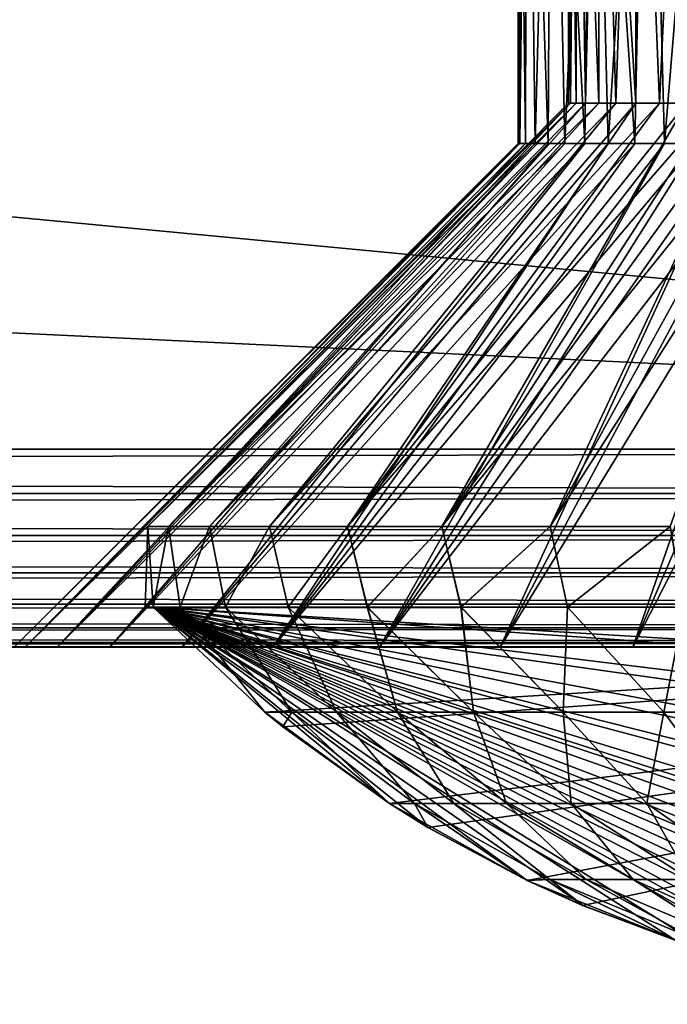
# Model space of a CAD drawing. Header units: metres. Extents: x -44 to 117, y -432 to 89.
# Tile 1024 of 1056: x 24.78 to 27.99, y 79.53 to 84.41. Entities that reach past the tile are written whole.
import ezdxf

# ---------------------------------------------------------------- set-up
doc = ezdxf.new("R2010")
doc.units = ezdxf.units.M
doc.layers.add('solid_125568', color=7, linetype='CONTINUOUS')

msp = doc.modelspace()

# ---------------------------------------------------------------- linework, layer by layer
at = {"layer": 'solid_125568'}
for points in [[(36.877968, 82.282547, 459.877502), (-37.000347, 89.300003, 460), (-36.939213, 85.791275, 459.938751)], [(36.939213, 85.791275, 459.938751), (-37.000347, 89.300003, 460), (36.877968, 82.282547, 459.877502)], [(-36.939213, 85.791275, 440.061249), (37.00037, 89.300003, 440), (-36.877968, 82.282547, 440.122498)], [(-36.877968, 82.282547, 440.122498), (37.00037, 89.300003, 440), (36.939213, 85.791275, 440.061249)], [(27.293962, 86.904884, 450.484467), (27.259392, 83.800003, 450.227081), (27.25, 83.800003, 450)], [(27.25, 86.904884, 450), (27.25, 83.800003, 450), (27.259392, 83.800003, 449.772919)], [(27.293962, 86.904884, 450.484467), (27.25, 83.800003, 450), (27.25, 86.904884, 450)], [(27.25, 86.904884, 450), (27.259392, 83.800003, 449.772919), (27.287506, 83.800003, 449.547363)], [(27.293962, 86.904884, 449.515533), (27.25, 86.904884, 450), (27.287506, 83.800003, 449.547363)], [(27.293962, 86.904884, 450.484467), (27.287506, 83.800003, 450.452637), (27.259392, 83.800003, 450.227081)], [(27.293962, 86.904884, 450.484467), (27.33415, 83.800003, 450.675079), (27.287506, 83.800003, 450.452637)], [(27.293962, 86.904884, 449.515533), (27.287506, 83.800003, 449.547363), (27.33415, 83.800003, 449.324921)], [(27.293962, 86.904884, 450.484467), (27.415846, 86.904884, 450.940552), (27.33415, 83.800003, 450.675079)], [(27.293962, 86.904884, 449.515533), (27.33415, 83.800003, 449.324921), (27.399004, 83.800003, 449.107086)], [(27.415846, 86.904884, 449.059448), (27.293962, 86.904884, 449.515533), (27.399004, 83.800003, 449.107086)], [(27.415846, 86.904884, 450.940552), (27.399004, 83.800003, 450.892914), (27.33415, 83.800003, 450.675079)], [(27.415846, 86.904884, 450.940552), (27.481621, 83.800003, 451.104645), (27.399004, 83.800003, 450.892914)], [(27.415846, 86.904884, 449.059448), (27.399004, 83.800003, 449.107086), (27.481621, 83.800003, 448.895355)], [(27.415846, 86.904884, 450.940552), (27.619251, 86.904884, 451.374512), (27.481621, 83.800003, 451.104645)], [(27.415846, 86.904884, 449.059448), (27.481621, 83.800003, 448.895355), (27.58145, 83.800003, 448.691132)], [(27.619251, 86.904884, 448.625488), (27.415846, 86.904884, 449.059448), (27.58145, 83.800003, 448.691132)], [(27.619251, 86.904884, 451.374512), (27.58145, 83.800003, 451.308868), (27.481621, 83.800003, 451.104645)], [(27.537981, 86.904884, 449.565887), (27.509516, 84, 449.782074), (27.5, 84, 450)], [(27.50086, 86.904884, 450), (27.5, 84, 450), (27.509516, 84, 450.217926)], [(27.50086, 86.904884, 450), (27.537981, 86.904884, 449.565887), (27.5, 84, 450)], [(27.50086, 86.904884, 450), (27.509516, 84, 450.217926), (27.53797, 84, 450.434052)], [(27.537981, 86.904884, 450.434113), (27.50086, 86.904884, 450), (27.53797, 84, 450.434052)], [(27.537981, 86.904884, 449.565887), (27.53797, 84, 449.565948), (27.509516, 84, 449.782074)], [(27.537981, 86.904884, 449.565887), (27.585205, 84, 449.352875), (27.53797, 84, 449.565948)], [(27.537981, 86.904884, 450.434113), (27.53797, 84, 450.434052), (27.585205, 84, 450.647125)], [(27.537981, 86.904884, 449.565887), (27.651577, 86.904884, 449.145233), (27.585205, 84, 449.352875)], [(27.537981, 86.904884, 450.434113), (27.585205, 84, 450.647125), (27.650743, 84, 450.85498)], [(27.651577, 86.904884, 450.854767), (27.537981, 86.904884, 450.434113), (27.650743, 84, 450.85498)], [(27.619251, 86.904884, 451.374512), (27.697798, 83.800003, 451.50412), (27.58145, 83.800003, 451.308868)], [(27.619251, 86.904884, 448.625488), (27.58145, 83.800003, 448.691132), (27.697798, 83.800003, 448.49588)], [(27.651577, 86.904884, 449.145233), (27.650743, 84, 449.14502), (27.585205, 84, 449.352875)], [(27.619251, 86.904884, 451.374512), (27.893377, 86.904884, 451.76767), (27.697798, 83.800003, 451.50412)], [(27.619251, 86.904884, 448.625488), (27.697798, 83.800003, 448.49588), (27.829859, 83.800003, 448.310913)], [(27.893377, 86.904884, 448.23233), (27.619251, 86.904884, 448.625488), (27.829859, 83.800003, 448.310913)], [(27.651577, 86.904884, 449.145233), (27.734245, 84, 448.94342), (27.650743, 84, 449.14502)], [(27.651577, 86.904884, 450.854767), (27.650743, 84, 450.85498), (27.734245, 84, 451.05658)], [(27.651577, 86.904884, 449.145233), (27.834936, 86.904884, 448.75), (27.734245, 84, 448.94342)], [(27.651577, 86.904884, 450.854767), (27.734245, 84, 451.05658), (27.834927, 84, 451.249969)], [(27.834936, 86.904884, 451.25), (27.651577, 86.904884, 450.854767), (27.834927, 84, 451.249969)], [(27.893377, 86.904884, 451.76767), (27.829859, 83.800003, 451.689087), (27.697798, 83.800003, 451.50412)], [(27.834936, 86.904884, 448.75), (27.834927, 84, 448.750031), (27.734245, 84, 448.94342)], [(27.893377, 86.904884, 451.76767), (27.976759, 83.800003, 451.862518), (27.829859, 83.800003, 451.689087)], [(27.893377, 86.904884, 448.23233), (27.829859, 83.800003, 448.310913), (27.976759, 83.800003, 448.137482)], [(27.834936, 86.904884, 448.75), (27.952095, 84, 448.566101), (27.834927, 84, 448.750031)], [(27.834936, 86.904884, 451.25), (27.834927, 84, 451.249969), (27.952095, 84, 451.433899)], [(27.834936, 86.904884, 448.75), (28.085548, 86.904884, 448.393585), (27.952095, 84, 448.566101)], [(28.085548, 86.904884, 451.606415), (27.834936, 86.904884, 451.25), (27.952095, 84, 451.433899)], [(27.893377, 86.904884, 451.76767), (28.232943, 86.904884, 452.105896), (27.976759, 83.800003, 451.862518)], [(27.893377, 86.904884, 448.23233), (27.976759, 83.800003, 448.137482), (28.137487, 83.800003, 447.976746)], [(28.232943, 86.904884, 447.894104), (27.893377, 86.904884, 448.23233), (28.137487, 83.800003, 447.976746)], [(28.085548, 86.904884, 448.393585), (28.08493, 84, 448.392975), (27.952095, 84, 448.566101)], [(28.085548, 86.904884, 451.606415), (27.952095, 84, 451.433899), (28.08493, 84, 451.607025)], [(28.232943, 86.904884, 452.105896), (28.137487, 83.800003, 452.023254), (27.976759, 83.800003, 451.862518)], [(-36.939213, 85.791275, 459.938751), (-36.877968, 82.282547, 459.877502), (36.877968, 82.282547, 459.877502)], [(36.939213, 85.791275, 440.061249), (36.877968, 82.282547, 440.122498), (-36.877968, 82.282547, 440.122498)], [(27.53797, 84, 449.565948), (25.515356, 81.900002, 448.976288), (25.412868, 81.900002, 449.656158)], [(27.5, 84, 450), (25.412868, 81.900002, 449.656158), (25.412868, 81.900002, 450.343842)], [(27.509516, 84, 449.782074), (27.53797, 84, 449.565948), (25.412868, 81.900002, 449.656158)], [(27.5, 84, 450), (27.509516, 84, 449.782074), (25.412868, 81.900002, 449.656158)], [(27.509516, 84, 450.217926), (25.412868, 81.900002, 450.343842), (25.515356, 81.900002, 451.023712)], [(27.509516, 84, 450.217926), (27.5, 84, 450), (25.412868, 81.900002, 450.343842)], [(27.650743, 84, 449.14502), (25.717987, 81.900002, 448.319427), (25.515356, 81.900002, 448.976288)], [(27.585205, 84, 449.352875), (27.650743, 84, 449.14502), (25.515356, 81.900002, 448.976288)], [(27.53797, 84, 449.565948), (27.585205, 84, 449.352875), (25.515356, 81.900002, 448.976288)], [(27.585205, 84, 450.647125), (25.515356, 81.900002, 451.023712), (25.717987, 81.900002, 451.680573)], [(27.53797, 84, 450.434052), (27.509516, 84, 450.217926), (25.515356, 81.900002, 451.023712)], [(27.585205, 84, 450.647125), (27.53797, 84, 450.434052), (25.515356, 81.900002, 451.023712)], [(27.734245, 84, 448.94342), (26.016243, 81.900002, 447.700073), (25.717987, 81.900002, 448.319427)], [(27.650743, 84, 449.14502), (27.734245, 84, 448.94342), (25.717987, 81.900002, 448.319427)], [(27.734245, 84, 451.05658), (25.717987, 81.900002, 451.680573), (26.016243, 81.900002, 452.299927)], [(27.650743, 84, 450.85498), (27.585205, 84, 450.647125), (25.717987, 81.900002, 451.680573)], [(27.734245, 84, 451.05658), (27.650743, 84, 450.85498), (25.717987, 81.900002, 451.680573)], [(27.952095, 84, 448.566101), (26.40353, 81.900002, 447.131989), (26.016243, 81.900002, 447.700073)], [(27.834927, 84, 448.750031), (27.952095, 84, 448.566101), (26.016243, 81.900002, 447.700073)], [(27.734245, 84, 448.94342), (27.834927, 84, 448.750031), (26.016243, 81.900002, 447.700073)], [(27.834927, 84, 451.249969), (26.016243, 81.900002, 452.299927), (26.40353, 81.900002, 452.868011)], [(27.834927, 84, 451.249969), (27.734245, 84, 451.05658), (26.016243, 81.900002, 452.299927)], [(28.23217, 84, 448.2323), (26.871223, 81.900002, 446.62793), (26.40353, 81.900002, 447.131989)], [(28.08493, 84, 448.392975), (28.23217, 84, 448.2323), (26.40353, 81.900002, 447.131989)], [(27.952095, 84, 448.566101), (28.08493, 84, 448.392975), (26.40353, 81.900002, 447.131989)], [(28.08493, 84, 451.607025), (26.40353, 81.900002, 452.868011), (26.871223, 81.900002, 453.37207)], [(27.952095, 84, 451.433899), (27.834927, 84, 451.249969), (26.40353, 81.900002, 452.868011)], [(28.08493, 84, 451.607025), (27.952095, 84, 451.433899), (26.40353, 81.900002, 452.868011)], [(28.566006, 84, 447.952148), (27.408808, 81.900002, 446.199249), (26.871223, 81.900002, 446.62793)], [(28.393082, 84, 448.084839), (28.566006, 84, 447.952148), (26.871223, 81.900002, 446.62793)], [(28.23217, 84, 448.2323), (28.393082, 84, 448.084839), (26.871223, 81.900002, 446.62793)], [(28.393082, 84, 451.915161), (26.871223, 81.900002, 453.37207), (27.408808, 81.900002, 453.800751)], [(28.23217, 84, 451.7677), (28.08493, 84, 451.607025), (26.871223, 81.900002, 453.37207)], [(28.393082, 84, 451.915161), (28.23217, 84, 451.7677), (26.871223, 81.900002, 453.37207)], [(28.749996, 84, 447.83493), (28.004168, 81.900002, 445.85553), (27.408808, 81.900002, 446.199249)], [(28.566006, 84, 447.952148), (28.749996, 84, 447.83493), (27.408808, 81.900002, 446.199249)], [(28.749996, 84, 452.16507), (27.408808, 81.900002, 453.800751), (28.004168, 81.900002, 454.14447)], [(28.566006, 84, 452.047852), (28.393082, 84, 451.915161), (27.408808, 81.900002, 453.800751)], [(28.749996, 84, 452.16507), (28.566006, 84, 452.047852), (27.408808, 81.900002, 453.800751)], [(27.259392, 83.800003, 450.227081), (24.803438, 81.300003, 450.747162), (24.75, 81.300003, 450)], [(27.25, 83.800003, 450), (24.75, 81.300003, 450), (24.803438, 81.300003, 449.252838)], [(27.25, 83.800003, 450), (27.259392, 83.800003, 450.227081), (24.75, 81.300003, 450)], [(27.33415, 83.800003, 450.675079), (24.962673, 81.300003, 451.479126), (24.803438, 81.300003, 450.747162)], [(27.287506, 83.800003, 450.452637), (27.33415, 83.800003, 450.675079), (24.803438, 81.300003, 450.747162)], [(27.259392, 83.800003, 450.227081), (27.287506, 83.800003, 450.452637), (24.803438, 81.300003, 450.747162)], [(27.287506, 83.800003, 449.547363), (24.803438, 81.300003, 449.252838), (24.962669, 81.300003, 448.520874)], [(27.259392, 83.800003, 449.772919), (27.25, 83.800003, 450), (24.803438, 81.300003, 449.252838)], [(27.287506, 83.800003, 449.547363), (27.259392, 83.800003, 449.772919), (24.803438, 81.300003, 449.252838)], [(27.399004, 83.800003, 449.107086), (24.962669, 81.300003, 448.520874), (25.224432, 81.300003, 447.819061)], [(27.33415, 83.800003, 449.324921), (27.287506, 83.800003, 449.547363), (24.962669, 81.300003, 448.520874)], [(27.399004, 83.800003, 449.107086), (27.33415, 83.800003, 449.324921), (24.962669, 81.300003, 448.520874)], [(27.481621, 83.800003, 451.104645), (25.224436, 81.300003, 452.180939), (24.962673, 81.300003, 451.479126)], [(27.399004, 83.800003, 450.892914), (27.481621, 83.800003, 451.104645), (24.962673, 81.300003, 451.479126)], [(27.33415, 83.800003, 450.675079), (27.399004, 83.800003, 450.892914), (24.962673, 81.300003, 451.479126)], [(27.58145, 83.800003, 448.691132), (25.224432, 81.300003, 447.819061), (25.583418, 81.300003, 447.161652)], [(27.481621, 83.800003, 448.895355), (27.399004, 83.800003, 449.107086), (25.224432, 81.300003, 447.819061)], [(27.58145, 83.800003, 448.691132), (27.481621, 83.800003, 448.895355), (25.224432, 81.300003, 447.819061)], [(27.58145, 83.800003, 451.308868), (25.583424, 81.300003, 452.838379), (25.224436, 81.300003, 452.180939)], [(27.481621, 83.800003, 451.104645), (27.58145, 83.800003, 451.308868), (25.224436, 81.300003, 452.180939)], [(27.697798, 83.800003, 448.49588), (25.583418, 81.300003, 447.161652), (26.032314, 81.300003, 446.561981)], [(27.697798, 83.800003, 448.49588), (27.58145, 83.800003, 448.691132), (25.583418, 81.300003, 447.161652)], [(27.829859, 83.800003, 451.689087), (26.032324, 81.300003, 453.438019), (25.583424, 81.300003, 452.838379)], [(27.697798, 83.800003, 451.50412), (27.829859, 83.800003, 451.689087), (25.583424, 81.300003, 452.838379)], [(27.58145, 83.800003, 451.308868), (27.697798, 83.800003, 451.50412), (25.583424, 81.300003, 452.838379)], [(27.976759, 83.800003, 448.137482), (26.032314, 81.300003, 446.561981), (26.561958, 81.300003, 446.032349)], [(27.829859, 83.800003, 448.310913), (27.697798, 83.800003, 448.49588), (26.032314, 81.300003, 446.561981)], [(27.976759, 83.800003, 448.137482), (27.829859, 83.800003, 448.310913), (26.032314, 81.300003, 446.561981)], [(28.137487, 83.800003, 452.023254), (26.561974, 81.300003, 453.967682), (26.032324, 81.300003, 453.438019)], [(27.976759, 83.800003, 451.862518), (28.137487, 83.800003, 452.023254), (26.032324, 81.300003, 453.438019)], [(27.829859, 83.800003, 451.689087), (27.976759, 83.800003, 451.862518), (26.032324, 81.300003, 453.438019)], [(28.310911, 83.800003, 447.829865), (26.561958, 81.300003, 446.032349), (27.161633, 81.300003, 445.583435)], [(28.137487, 83.800003, 447.976746), (27.976759, 83.800003, 448.137482), (26.561958, 81.300003, 446.032349)], [(28.310911, 83.800003, 447.829865), (28.137487, 83.800003, 447.976746), (26.561958, 81.300003, 446.032349)], [(28.495886, 83.800003, 452.302216), (27.161642, 81.300003, 454.416595), (26.561974, 81.300003, 453.967682)], [(28.310911, 83.800003, 452.170135), (28.495886, 83.800003, 452.302216), (26.561974, 81.300003, 453.967682)], [(28.137487, 83.800003, 452.023254), (28.310911, 83.800003, 452.170135), (26.561974, 81.300003, 453.967682)], [(28.69116, 83.800003, 447.581451), (27.161633, 81.300003, 445.583435), (27.819084, 81.300003, 445.224426)], [(28.495886, 83.800003, 447.697784), (28.310911, 83.800003, 447.829865), (27.161633, 81.300003, 445.583435)], [(28.69116, 83.800003, 447.581451), (28.495886, 83.800003, 447.697784), (27.161633, 81.300003, 445.583435)], [(28.69116, 83.800003, 452.418549), (27.819099, 81.300003, 454.775574), (27.161642, 81.300003, 454.416595)], [(28.495886, 83.800003, 452.302216), (28.69116, 83.800003, 452.418549), (27.161642, 81.300003, 454.416595)], [(28.89534, 83.800003, 447.481628), (27.819084, 81.300003, 445.224426), (28.520903, 81.300003, 444.962677)], [(28.89534, 83.800003, 447.481628), (28.69116, 83.800003, 447.581451), (27.819084, 81.300003, 445.224426)], [(29.107061, 83.800003, 452.600983), (28.520912, 81.300003, 455.037354), (27.819099, 81.300003, 454.775574)], [(28.89534, 83.800003, 452.518372), (29.107061, 83.800003, 452.600983), (27.819099, 81.300003, 454.775574)], [(28.69116, 83.800003, 452.418549), (28.89534, 83.800003, 452.518372), (27.819099, 81.300003, 454.775574)], [(-36.877968, 82.063995, 459.849426), (36.877968, 82.063995, 459.849426), (36.877968, 82.282547, 459.877502)], [(-36.877968, 82.282547, 459.877502), (-36.877968, 82.063995, 459.849426), (36.877968, 82.282547, 459.877502)], [(36.877968, 82.063995, 440.150574), (-36.877968, 82.063995, 440.150574), (-36.877968, 82.282547, 440.122498)], [(36.877968, 82.282547, 440.122498), (36.877968, 82.063995, 440.150574), (-36.877968, 82.282547, 440.122498)], [(-36.877968, 81.855713, 459.77356), (36.877968, 81.855713, 459.77356), (36.877968, 82.063995, 459.849426)], [(-36.877968, 82.063995, 459.849426), (-36.877968, 81.855713, 459.77356), (36.877968, 82.063995, 459.849426)], [(36.877968, 81.855713, 440.22644), (-36.877968, 81.855713, 440.22644), (-36.877968, 82.063995, 440.150574)], [(36.877968, 82.063995, 440.150574), (36.877968, 81.855713, 440.22644), (-36.877968, 82.063995, 440.150574)], [(25.4, 81.5, 450.000824), (25.439344, 81.5, 450.600098), (25.412868, 81.900002, 450.343842)], [(25.4, 81.5, 450.000824), (25.412868, 81.900002, 449.656158), (25.439299, 81.5, 449.399994)], [(25.4, 81.5, 450.000824), (25.412868, 81.900002, 450.343842), (25.412868, 81.900002, 449.656158)], [(25.515356, 81.900002, 451.023712), (25.412868, 81.900002, 450.343842), (25.439344, 81.5, 450.600098)], [(25.412868, 81.900002, 449.656158), (25.515356, 81.900002, 448.976288), (25.439299, 81.5, 449.399994)], [(25.515356, 81.900002, 448.976288), (25.57263, 81.5, 448.751648), (25.439299, 81.5, 449.399994)], [(25.515356, 81.900002, 451.023712), (25.439344, 81.5, 450.600098), (25.572531, 81.5, 451.248016)], [(25.717987, 81.900002, 451.680573), (25.515356, 81.900002, 451.023712), (25.572531, 81.5, 451.248016)], [(25.515356, 81.900002, 448.976288), (25.717987, 81.900002, 448.319427), (25.57263, 81.5, 448.751648)], [(25.717987, 81.900002, 451.680573), (25.572531, 81.5, 451.248016), (25.797382, 81.5, 451.8703)], [(25.717987, 81.900002, 448.319427), (25.797575, 81.5, 448.129272), (25.57263, 81.5, 448.751648)], [(26.016243, 81.900002, 452.299927), (25.717987, 81.900002, 451.680573), (25.797382, 81.5, 451.8703)], [(25.717987, 81.900002, 448.319427), (26.016243, 81.900002, 447.700073), (25.797575, 81.5, 448.129272)], [(26.016243, 81.900002, 452.299927), (25.797382, 81.5, 451.8703), (26.109272, 81.5, 452.45401)], [(26.016243, 81.900002, 447.700073), (26.109463, 81.5, 447.545685), (25.797575, 81.5, 448.129272)], [(26.40353, 81.900002, 452.868011), (26.016243, 81.900002, 452.299927), (26.109272, 81.5, 452.45401)], [(26.016243, 81.900002, 447.700073), (26.40353, 81.900002, 447.131989), (26.109463, 81.5, 447.545685)], [(26.40353, 81.900002, 452.868011), (26.109272, 81.5, 452.45401), (26.50169, 81.5, 452.986938)], [(26.40353, 81.900002, 447.131989), (26.5019, 81.5, 447.012817), (26.109463, 81.5, 447.545685)], [(26.871223, 81.900002, 453.37207), (26.40353, 81.900002, 452.868011), (26.50169, 81.5, 452.986938)], [(26.40353, 81.900002, 447.131989), (26.871223, 81.900002, 446.62793), (26.5019, 81.5, 447.012817)], [(26.871223, 81.900002, 453.37207), (26.50169, 81.5, 452.986938), (26.966648, 81.5, 453.45816)], [(26.871223, 81.900002, 446.62793), (26.96685, 81.5, 446.541687), (26.5019, 81.5, 447.012817)], [(27.408808, 81.900002, 453.800751), (26.871223, 81.900002, 453.37207), (26.966648, 81.5, 453.45816)], [(26.871223, 81.900002, 446.62793), (27.408808, 81.900002, 446.199249), (26.96685, 81.5, 446.541687)], [(27.408808, 81.900002, 453.800751), (26.966648, 81.5, 453.45816), (27.494425, 81.5, 453.857727)], [(27.408808, 81.900002, 446.199249), (27.494604, 81.5, 446.142151), (26.96685, 81.5, 446.541687)], [(28.004168, 81.900002, 454.14447), (27.408808, 81.900002, 453.800751), (27.494425, 81.5, 453.857727)], [(27.408808, 81.900002, 446.199249), (28.004168, 81.900002, 445.85553), (27.494604, 81.5, 446.142151)], [(28.004168, 81.900002, 454.14447), (27.494425, 81.5, 453.857727), (28.073954, 81.5, 454.177368)], [(28.004168, 81.900002, 445.85553), (28.0741, 81.5, 445.822571), (27.494604, 81.5, 446.142151)], [(-36.877968, 81.669258, 459.653656), (36.877968, 81.669258, 459.653656), (36.877968, 81.855713, 459.77356)], [(-36.877968, 81.855713, 459.77356), (-36.877968, 81.669258, 459.653656), (36.877968, 81.855713, 459.77356)], [(36.877968, 81.669258, 440.346344), (-36.877968, 81.669258, 440.346344), (-36.877968, 81.855713, 440.22644)], [(36.877968, 81.855713, 440.22644), (36.877968, 81.669258, 440.346344), (-36.877968, 81.855713, 440.22644)], [(-36.877968, 81.513794, 459.495636), (36.877968, 81.513794, 459.495636), (36.877968, 81.669258, 459.653656)], [(-36.877968, 81.669258, 459.653656), (-36.877968, 81.513794, 459.495636), (36.877968, 81.669258, 459.653656)], [(36.877968, 81.513794, 440.504364), (-36.877968, 81.513794, 440.504364), (-36.877968, 81.669258, 440.346344)], [(36.877968, 81.669258, 440.346344), (36.877968, 81.513794, 440.504364), (-36.877968, 81.669258, 440.346344)], [(-36.877968, 81.396965, 459.307251), (36.877968, 81.396965, 459.307251), (36.877968, 81.513794, 459.495636)], [(-36.877968, 81.513794, 459.495636), (-36.877968, 81.396965, 459.307251), (36.877968, 81.513794, 459.495636)], [(36.877968, 81.396965, 440.692749), (-36.877968, 81.396965, 440.692749), (-36.877968, 81.513794, 440.504364)], [(36.877968, 81.513794, 440.504364), (36.877968, 81.396965, 440.692749), (-36.877968, 81.513794, 440.504364)], [(25.4, 81.5, 450.000824), (25.439299, 81.5, 449.399994), (25.439344, 81.5, 450.600098)], [(34.560654, 81.5, 449.399902), (25.439344, 81.5, 450.600098), (25.439299, 81.5, 449.399994)], [(25.992895, 80.978844, 449.399994), (25.439299, 81.5, 449.399994), (25.57263, 81.5, 448.751648)], [(34.007103, 80.978844, 449.399994), (34.560654, 81.5, 449.399902), (25.439299, 81.5, 449.399994)], [(26.611252, 80.524971, 449.399994), (25.439299, 81.5, 449.399994), (25.992895, 80.978844, 449.399994)], [(33.916672, 80.904945, 449.399994), (34.007103, 80.978844, 449.399994), (25.439299, 81.5, 449.399994)], [(26.80257, 80.406639, 449.399994), (25.439299, 81.5, 449.399994), (26.611252, 80.524971, 449.399994)], [(33.916672, 80.904945, 449.399994), (25.439299, 81.5, 449.399994), (33.388748, 80.524979, 449.399994)], [(33.196091, 80.405838, 449.399994), (33.388748, 80.524979, 449.399994), (25.439299, 81.5, 449.399994)], [(27.292992, 80.14418, 449.399994), (25.439299, 81.5, 449.399994), (26.80257, 80.406639, 449.399994)], [(27.572767, 80.018379, 449.399994), (25.439299, 81.5, 449.399994), (27.292992, 80.14418, 449.399994)], [(33.196091, 80.405838, 449.399994), (25.439299, 81.5, 449.399994), (32.704494, 80.142982, 449.399994)], [(32.430019, 80.019547, 449.399994), (32.704494, 80.142982, 449.399994), (25.439299, 81.5, 449.399994)], [(28.033087, 79.84568, 449.399994), (25.439299, 81.5, 449.399994), (27.572767, 80.018379, 449.399994)], [(28.202887, 79.792137, 449.399994), (25.439299, 81.5, 449.399994), (28.033087, 79.84568, 449.399994)], [(32.430019, 80.019547, 449.399994), (25.439299, 81.5, 449.399994), (31.968653, 79.84626, 449.399994)], [(31.815706, 79.797737, 449.399994), (31.968653, 79.84626, 449.399994), (25.439299, 81.5, 449.399994)], [(28.648844, 79.676201, 449.399994), (25.439299, 81.5, 449.399994), (28.202887, 79.792137, 449.399994)], [(28.806492, 79.643494, 449.399994), (25.439299, 81.5, 449.399994), (28.648844, 79.676201, 449.399994)], [(28.957506, 79.616074, 449.399994), (25.439299, 81.5, 449.399994), (28.806492, 79.643494, 449.399994)], [(31.383461, 79.683434, 449.399994), (25.439299, 81.5, 449.399994), (31.195654, 79.64389, 449.399994)], [(31.081764, 79.622833, 449.399994), (31.195654, 79.64389, 449.399994), (25.439299, 81.5, 449.399994)], [(31.815706, 79.797737, 449.399994), (25.439299, 81.5, 449.399994), (31.383461, 79.683434, 449.399994)], [(29.189001, 79.581421, 449.399994), (25.439299, 81.5, 449.399994), (28.957506, 79.616074, 449.399994)], [(29.386532, 79.558807, 449.399994), (25.439299, 81.5, 449.399994), (29.189001, 79.581421, 449.399994)], [(29.57567, 79.543076, 449.399994), (25.439299, 81.5, 449.399994), (29.386532, 79.558807, 449.399994)], [(29.776718, 79.532669, 449.399994), (25.439299, 81.5, 449.399994), (29.57567, 79.543076, 449.399994)], [(30, 79.528679, 449.399994), (25.439299, 81.5, 449.399994), (29.776718, 79.532669, 449.399994)], [(30.16202, 79.530777, 449.399994), (25.439299, 81.5, 449.399994), (30, 79.528679, 449.399994)], [(30.347832, 79.538345, 449.399994), (25.439299, 81.5, 449.399994), (30.16202, 79.530777, 449.399994)], [(30.549202, 79.552811, 449.399994), (25.439299, 81.5, 449.399994), (30.347832, 79.538345, 449.399994)], [(30.849184, 79.586533, 449.399994), (25.439299, 81.5, 449.399994), (30.549202, 79.552811, 449.399994)], [(31.081764, 79.622833, 449.399994), (25.439299, 81.5, 449.399994), (30.849184, 79.586533, 449.399994)], [(25.992897, 80.978844, 450.600006), (25.572531, 81.5, 451.248016), (25.439344, 81.5, 450.600098)], [(25.992897, 80.978844, 450.600006), (25.439344, 81.5, 450.600098), (34.560703, 81.5, 450.600006)], [(34.560654, 81.5, 449.399902), (34.560703, 81.5, 450.600006), (25.439344, 81.5, 450.600098)], [(26.127678, 80.978943, 451.192871), (25.797382, 81.5, 451.8703), (25.572531, 81.5, 451.248016)], [(25.992897, 80.978844, 450.600006), (26.127678, 80.978943, 451.192871), (25.572531, 81.5, 451.248016)], [(26.127672, 80.978943, 448.807129), (25.57263, 81.5, 448.751648), (25.797575, 81.5, 448.129272)], [(26.127672, 80.978943, 448.807129), (25.992895, 80.978844, 449.399994), (25.57263, 81.5, 448.751648)], [(26.348795, 80.978943, 451.756866), (26.109272, 81.5, 452.45401), (25.797382, 81.5, 451.8703)], [(26.127678, 80.978943, 451.192871), (26.348795, 80.978943, 451.756866), (25.797382, 81.5, 451.8703)], [(26.348787, 80.978943, 448.243164), (25.797575, 81.5, 448.129272), (26.109463, 81.5, 447.545685)], [(26.348787, 80.978943, 448.243164), (26.127672, 80.978943, 448.807129), (25.797575, 81.5, 448.129272)], [(26.083326, 80.904945, 450.600006), (25.992897, 80.978844, 450.600006), (34.560703, 81.5, 450.600006)], [(26.083326, 80.904945, 450.600006), (34.560703, 81.5, 450.600006), (26.611252, 80.524979, 450.600006)], [(26.651522, 80.978943, 452.281555), (26.50169, 81.5, 452.986938), (26.109272, 81.5, 452.45401)], [(26.348795, 80.978943, 451.756866), (26.651522, 80.978943, 452.281555), (26.109272, 81.5, 452.45401)], [(26.651512, 80.978943, 447.718445), (26.109463, 81.5, 447.545685), (26.5019, 81.5, 447.012817)], [(26.651512, 80.978943, 447.718445), (26.348787, 80.978943, 448.243164), (26.109463, 81.5, 447.545685)], [(27.029093, 80.978943, 452.75528), (26.966648, 81.5, 453.45816), (26.50169, 81.5, 452.986938)], [(26.651522, 80.978943, 452.281555), (27.029093, 80.978943, 452.75528), (26.50169, 81.5, 452.986938)], [(27.029081, 80.978943, 447.24472), (26.5019, 81.5, 447.012817), (26.96685, 81.5, 446.541687)], [(27.029081, 80.978943, 447.24472), (26.651512, 80.978943, 447.718445), (26.5019, 81.5, 447.012817)], [(26.803909, 80.405838, 450.600006), (26.611252, 80.524979, 450.600006), (34.560703, 81.5, 450.600006)], [(26.803909, 80.405838, 450.600006), (34.560703, 81.5, 450.600006), (27.295504, 80.142982, 450.600006)], [(27.473066, 80.978943, 453.167419), (27.494425, 81.5, 453.857727), (26.966648, 81.5, 453.45816)], [(27.029093, 80.978943, 452.75528), (27.473066, 80.978943, 453.167419), (26.966648, 81.5, 453.45816)], [(27.473055, 80.978943, 446.832611), (26.96685, 81.5, 446.541687), (27.494604, 81.5, 446.142151)], [(27.473055, 80.978943, 446.832611), (27.029081, 80.978943, 447.24472), (26.96685, 81.5, 446.541687)], [(27.569979, 80.019547, 450.600006), (27.295504, 80.142982, 450.600006), (34.560703, 81.5, 450.600006)], [(27.973507, 80.978943, 446.491272), (27.473055, 80.978943, 446.832611), (27.494604, 81.5, 446.142151)], [(27.473066, 80.978943, 453.167419), (27.97352, 80.978943, 453.508728), (27.494425, 81.5, 453.857727)], [(27.97352, 80.978943, 453.508728), (28.073954, 81.5, 454.177368), (27.494425, 81.5, 453.857727)], [(27.973507, 80.978943, 446.491272), (27.494604, 81.5, 446.142151), (28.0741, 81.5, 445.822571)], [(27.569979, 80.019547, 450.600006), (34.560703, 81.5, 450.600006), (28.031347, 79.84626, 450.600006)], [(28.519257, 80.978943, 446.228363), (27.973507, 80.978943, 446.491272), (28.0741, 81.5, 445.822571)], [(27.97352, 80.978943, 453.508728), (28.51927, 80.978943, 453.771637), (28.073954, 81.5, 454.177368)], [(-36.877968, 81.324516, 459.097748), (36.877968, 81.324516, 459.097748), (36.877968, 81.396965, 459.307251)], [(-36.877968, 81.396965, 459.307251), (-36.877968, 81.324516, 459.097748), (36.877968, 81.396965, 459.307251)], [(36.877968, 81.324516, 440.902252), (-36.877968, 81.324516, 440.902252), (-36.877968, 81.396965, 440.692749)], [(36.877968, 81.396965, 440.692749), (36.877968, 81.324516, 440.902252), (-36.877968, 81.396965, 440.692749)], [(36.877968, 81.324516, 459.097748), (-36.878151, 81.300003, 458.877655), (-0.000154, 81.300003, 458.877655)], [(-36.877968, 81.324516, 459.097748), (-36.878151, 81.300003, 458.877655), (36.877968, 81.324516, 459.097748)], [(-36.877968, 81.324516, 440.902252), (36.878151, 81.300003, 441.122345), (0.000158, 81.300003, 441.122345)], [(36.877968, 81.324516, 440.902252), (36.878151, 81.300003, 441.122345), (-36.877968, 81.324516, 440.902252)], [(36.877968, 81.324516, 459.097748), (-0.000154, 81.300003, 458.877655), (36.877823, 81.300003, 458.877655)], [(30.747137, 81.300003, 455.196564), (36.877823, 81.300003, 458.877655), (-0.000154, 81.300003, 458.877655)], [(30.000004, 81.300003, 455.25), (30.747137, 81.300003, 455.196564), (-0.000154, 81.300003, 458.877655)], [(29.252871, 81.300003, 455.196564), (30.000004, 81.300003, 455.25), (-0.000154, 81.300003, 458.877655)], [(28.520912, 81.300003, 455.037354), (29.252871, 81.300003, 455.196564), (-0.000154, 81.300003, 458.877655)], [(27.819099, 81.300003, 454.775574), (28.520912, 81.300003, 455.037354), (-0.000154, 81.300003, 458.877655)], [(27.161642, 81.300003, 454.416595), (27.819099, 81.300003, 454.775574), (-0.000154, 81.300003, 458.877655)], [(26.561974, 81.300003, 453.967682), (27.161642, 81.300003, 454.416595), (-0.000154, 81.300003, 458.877655)], [(26.032324, 81.300003, 453.438019), (26.561974, 81.300003, 453.967682), (-0.000154, 81.300003, 458.877655)], [(25.583424, 81.300003, 452.838379), (26.032324, 81.300003, 453.438019), (-0.000154, 81.300003, 458.877655)], [(25.224436, 81.300003, 452.180939), (25.583424, 81.300003, 452.838379), (-0.000154, 81.300003, 458.877655)], [(24.962673, 81.300003, 451.479126), (25.224436, 81.300003, 452.180939), (-0.000154, 81.300003, 458.877655)], [(24.803438, 81.300003, 450.747162), (24.962673, 81.300003, 451.479126), (-0.000154, 81.300003, 458.877655)], [(24.75, 81.300003, 450), (24.803438, 81.300003, 450.747162), (-0.000154, 81.300003, 458.877655)], [(0.000746, 81.300003, 442.600006), (0.000158, 81.300003, 441.122345), (36.878151, 81.300003, 441.122345)], [(0.966656, 81.300003, 442.663422), (0.000746, 81.300003, 442.600006), (36.878151, 81.300003, 441.122345)], [(1.916412, 81.300003, 442.852448), (0.966656, 81.300003, 442.663422), (36.878151, 81.300003, 441.122345)], [(2.833156, 81.300003, 443.163818), (1.916412, 81.300003, 442.852448), (36.878151, 81.300003, 441.122345)], [(3.70114, 81.300003, 443.592072), (2.833156, 81.300003, 443.163818), (36.878151, 81.300003, 441.122345)], [(4.506104, 81.300003, 444.130157), (3.70114, 81.300003, 443.592072), (36.878151, 81.300003, 441.122345)], [(5.234018, 81.300003, 444.768829), (4.506104, 81.300003, 444.130157), (36.878151, 81.300003, 441.122345)], [(5.872028, 81.300003, 445.496735), (5.234018, 81.300003, 444.768829), (36.878151, 81.300003, 441.122345)], [(6.409606, 81.300003, 446.301758), (5.872028, 81.300003, 445.496735), (36.878151, 81.300003, 441.122345)], [(6.83766, 81.300003, 447.170441), (6.409606, 81.300003, 446.301758), (36.878151, 81.300003, 441.122345)], [(7.148285, 81.300003, 448.086365), (6.83766, 81.300003, 447.170441), (36.878151, 81.300003, 441.122345)], [(7.336801, 81.300003, 449.034943), (7.148285, 81.300003, 448.086365), (36.878151, 81.300003, 441.122345)], [(7.4, 81.300003, 450), (7.336801, 81.300003, 449.034943), (36.878151, 81.300003, 441.122345)], [(7.4, 81.300003, 450), (36.878151, 81.300003, 441.122345), (27.819084, 81.300003, 445.224426)], [(7.4, 81.300003, 450), (24.803438, 81.300003, 449.252838), (24.75, 81.300003, 450)], [(7.4, 81.300003, 450), (24.962669, 81.300003, 448.520874), (24.803438, 81.300003, 449.252838)], [(7.4, 81.300003, 450), (25.224432, 81.300003, 447.819061), (24.962669, 81.300003, 448.520874)], [(7.4, 81.300003, 450), (25.583418, 81.300003, 447.161652), (25.224432, 81.300003, 447.819061)], [(7.4, 81.300003, 450), (26.032314, 81.300003, 446.561981), (25.583418, 81.300003, 447.161652)], [(7.4, 81.300003, 450), (26.561958, 81.300003, 446.032349), (26.032314, 81.300003, 446.561981)], [(7.4, 81.300003, 450), (27.161633, 81.300003, 445.583435), (26.561958, 81.300003, 446.032349)], [(7.4, 81.300003, 450), (27.819084, 81.300003, 445.224426), (27.161633, 81.300003, 445.583435)], [(28.520903, 81.300003, 444.962677), (27.819084, 81.300003, 445.224426), (36.878151, 81.300003, 441.122345)], [(26.082712, 80.905441, 449.399994), (25.992895, 80.978844, 449.399994), (26.127672, 80.978943, 448.807129)], [(26.611252, 80.524971, 449.399994), (25.992895, 80.978844, 449.399994), (26.082712, 80.905441, 449.399994)], [(26.611252, 80.524979, 450.600006), (26.127678, 80.978943, 451.192871), (25.992897, 80.978844, 450.600006)], [(26.083326, 80.904945, 450.600006), (26.611252, 80.524979, 450.600006), (25.992897, 80.978844, 450.600006)], [(26.611252, 80.524971, 449.399994), (26.082712, 80.905441, 449.399994), (26.127672, 80.978943, 448.807129)], [(26.736618, 80.525352, 448.905487), (26.127672, 80.978943, 448.807129), (26.348787, 80.978943, 448.243164)], [(26.736618, 80.525352, 448.905487), (26.611252, 80.524971, 449.399994), (26.127672, 80.978943, 448.807129)], [(26.736629, 80.525352, 451.094543), (26.348795, 80.978943, 451.756866), (26.127678, 80.978943, 451.192871)], [(26.611252, 80.524979, 450.600006), (26.736629, 80.525352, 451.094543), (26.127678, 80.978943, 451.192871)], [(26.931704, 80.525352, 448.440125), (26.348787, 80.978943, 448.243164), (26.651512, 80.978943, 447.718445)], [(26.931704, 80.525352, 448.440125), (26.736618, 80.525352, 448.905487), (26.348787, 80.978943, 448.243164)], [(26.931719, 80.525352, 451.559906), (26.651522, 80.978943, 452.281555), (26.348795, 80.978943, 451.756866)], [(26.736629, 80.525352, 451.094543), (26.931719, 80.525352, 451.559906), (26.348795, 80.978943, 451.756866)], [(27.192728, 80.525352, 448.008301), (26.651512, 80.978943, 447.718445), (27.029081, 80.978943, 447.24472)], [(27.192728, 80.525352, 448.008301), (26.931704, 80.525352, 448.440125), (26.651512, 80.978943, 447.718445)], [(27.192749, 80.525352, 451.99173), (27.029093, 80.978943, 452.75528), (26.651522, 80.978943, 452.281555)], [(26.931719, 80.525352, 451.559906), (27.192749, 80.525352, 451.99173), (26.651522, 80.978943, 452.281555)], [(27.514084, 80.525352, 447.619263), (27.029081, 80.978943, 447.24472), (27.473055, 80.978943, 446.832611)], [(27.514084, 80.525352, 447.619263), (27.192728, 80.525352, 448.008301), (27.029081, 80.978943, 447.24472)], [(27.514109, 80.525352, 452.380737), (27.473066, 80.978943, 453.167419), (27.029093, 80.978943, 452.75528)], [(27.192749, 80.525352, 451.99173), (27.514109, 80.525352, 452.380737), (27.029093, 80.978943, 452.75528)], [(27.888863, 80.525352, 447.281403), (27.473055, 80.978943, 446.832611), (27.973507, 80.978943, 446.491272)], [(27.888863, 80.525352, 447.281403), (27.514084, 80.525352, 447.619263), (27.473055, 80.978943, 446.832611)], [(27.888891, 80.525352, 452.718597), (27.97352, 80.978943, 453.508728), (27.473066, 80.978943, 453.167419)], [(27.514109, 80.525352, 452.380737), (27.888891, 80.525352, 452.718597), (27.473066, 80.978943, 453.167419)], [(28.309011, 80.525352, 447.001984), (27.888863, 80.525352, 447.281403), (27.973507, 80.978943, 446.491272)], [(27.888891, 80.525352, 452.718597), (28.309042, 80.525352, 452.998047), (27.97352, 80.978943, 453.508728)], [(28.309011, 80.525352, 447.001984), (27.973507, 80.978943, 446.491272), (28.519257, 80.978943, 446.228363)], [(28.309042, 80.525352, 452.998047), (28.51927, 80.978943, 453.771637), (27.97352, 80.978943, 453.508728)], [(27.295504, 80.142982, 450.600006), (26.736629, 80.525352, 451.094543), (26.611252, 80.524979, 450.600006)], [(26.80257, 80.406639, 449.399994), (26.611252, 80.524971, 449.399994), (26.736618, 80.525352, 448.905487)], [(26.803909, 80.405838, 450.600006), (27.295504, 80.142982, 450.600006), (26.611252, 80.524979, 450.600006)], [(27.407803, 80.148636, 448.990234), (26.736618, 80.525352, 448.905487), (26.931704, 80.525352, 448.440125)], [(27.292992, 80.14418, 449.399994), (26.80257, 80.406639, 449.399994), (26.736618, 80.525352, 448.905487)], [(27.407803, 80.148636, 448.990234), (27.292992, 80.14418, 449.399994), (26.736618, 80.525352, 448.905487)], [(27.407747, 80.148636, 451.009613), (26.931719, 80.525352, 451.559906), (26.736629, 80.525352, 451.094543)], [(27.295504, 80.142982, 450.600006), (27.407747, 80.148636, 451.009613), (26.736629, 80.525352, 451.094543)], [(27.587696, 80.148636, 448.61441), (26.931704, 80.525352, 448.440125), (27.192728, 80.525352, 448.008301)], [(27.587696, 80.148636, 448.61441), (27.407803, 80.148636, 448.990234), (26.931704, 80.525352, 448.440125)], [(27.587622, 80.148636, 451.385468), (27.192749, 80.525352, 451.99173), (26.931719, 80.525352, 451.559906)], [(27.407747, 80.148636, 451.009613), (27.587622, 80.148636, 451.385468), (26.931719, 80.525352, 451.559906)], [(27.821709, 80.148636, 448.269623), (27.192728, 80.525352, 448.008301), (27.514084, 80.525352, 447.619263)], [(27.821709, 80.148636, 448.269623), (27.587696, 80.148636, 448.61441), (27.192728, 80.525352, 448.008301)], [(27.821615, 80.148636, 451.730255), (27.514109, 80.525352, 452.380737), (27.192749, 80.525352, 451.99173)], [(27.587622, 80.148636, 451.385468), (27.821615, 80.148636, 451.730255), (27.192749, 80.525352, 451.99173)], [(28.104591, 80.148636, 447.963684), (27.514084, 80.525352, 447.619263), (27.888863, 80.525352, 447.281403)], [(28.104591, 80.148636, 447.963684), (27.821709, 80.148636, 448.269623), (27.514084, 80.525352, 447.619263)], [(28.104481, 80.148636, 452.036194), (27.888891, 80.525352, 452.718597), (27.514109, 80.525352, 452.380737)], [(27.821615, 80.148636, 451.730255), (28.104481, 80.148636, 452.036194), (27.514109, 80.525352, 452.380737)], [(28.429995, 80.148636, 447.70343), (27.888863, 80.525352, 447.281403), (28.309011, 80.525352, 447.001984)], [(28.429995, 80.148636, 447.70343), (28.104591, 80.148636, 447.963684), (27.888863, 80.525352, 447.281403)], [(28.429871, 80.148636, 452.296478), (28.309042, 80.525352, 452.998047), (27.888891, 80.525352, 452.718597)], [(28.104481, 80.148636, 452.036194), (28.429871, 80.148636, 452.296478), (27.888891, 80.525352, 452.718597)], [(27.572767, 80.018379, 449.399994), (27.292992, 80.14418, 449.399994), (27.407803, 80.148636, 448.990234)], [(28.031347, 79.84626, 450.600006), (27.407747, 80.148636, 451.009613), (27.295504, 80.142982, 450.600006)], [(27.569979, 80.019547, 450.600006), (28.031347, 79.84626, 450.600006), (27.295504, 80.142982, 450.600006)], [(28.123459, 79.854286, 450.899963), (27.587622, 80.148636, 451.385468), (27.407747, 80.148636, 451.009613)], [(28.031347, 79.84626, 450.600006), (28.123459, 79.854286, 450.899963), (27.407747, 80.148636, 451.009613)], [(28.123945, 79.854286, 449.098999), (27.407803, 80.148636, 448.990234), (27.587696, 80.148636, 448.61441)], [(28.033087, 79.84568, 449.399994), (27.572767, 80.018379, 449.399994), (27.407803, 80.148636, 448.990234)], [(28.123945, 79.854286, 449.098999), (28.033087, 79.84568, 449.399994), (27.407803, 80.148636, 448.990234)], [(28.278761, 79.854286, 451.169922), (27.821615, 80.148636, 451.730255), (27.587622, 80.148636, 451.385468)], [(28.123459, 79.854286, 450.899963), (28.278761, 79.854286, 451.169922), (27.587622, 80.148636, 451.385468)], [(28.279394, 79.854286, 448.829163), (27.587696, 80.148636, 448.61441), (27.821709, 80.148636, 448.269623)], [(28.279394, 79.854286, 448.829163), (28.123945, 79.854286, 449.098999), (27.587696, 80.148636, 448.61441)], [(28.472605, 79.854286, 451.413666), (28.104481, 80.148636, 452.036194), (27.821615, 80.148636, 451.730255)], [(28.278761, 79.854286, 451.169922), (28.472605, 79.854286, 451.413666), (27.821615, 80.148636, 451.730255)], [(28.47337, 79.854286, 448.58551), (27.821709, 80.148636, 448.269623), (28.104591, 80.148636, 447.963684)], [(28.47337, 79.854286, 448.58551), (28.279394, 79.854286, 448.829163), (27.821709, 80.148636, 448.269623)]]:
    msp.add_3dface(points, dxfattribs=at)

doc.saveas('drawing.dxf')
